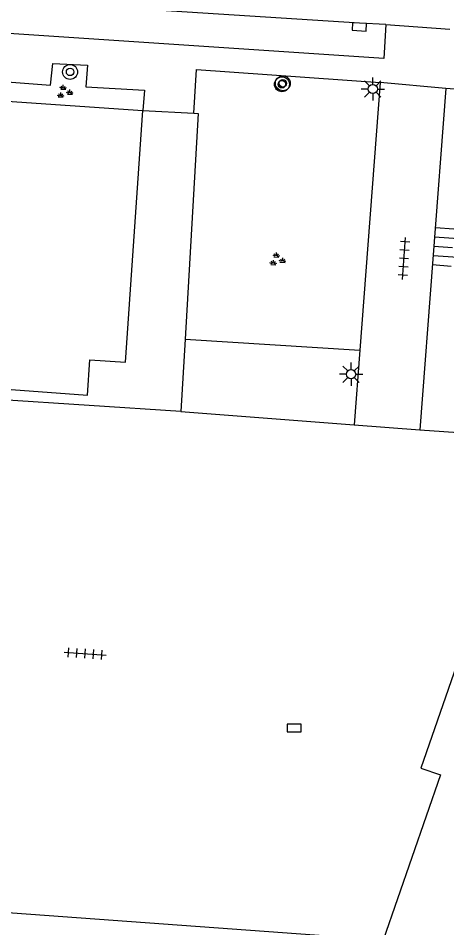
# Model space of a CAD drawing. Extents: x 132994 to 136000, y 393499 to 395512.
# Drawn here: x 133566.79 to 133589.78, y 395207.69 to 395256.51 of the extents above; entities that cross this region are included whole.
import ezdxf

# ---------------------------------------------------------------- set-up
doc = ezdxf.new("R2010")
doc.units = 0
for name, color, linetype in [('gg-afsc-hekwerk', 7, 'Continuous'), ('gg-bbg-hoofdgebouw', 7, 'Continuous'), ('gg-knt-verharding', 7, 'Continuous'), ('gg-knt-verharding nz', 7, 'Continuous'), ('gt-grn-groengrens', 7, 'Continuous'), ('gt-grn-weggrens', 7, 'Continuous'), ('gt-symb-boom', 7, 'Continuous'), ('gt-symb-groenvak', 7, 'Continuous'), ('gt-symb-kolk', 7, 'Continuous'), ('gt-symb-lichtmast', 7, 'Continuous'), ('gt-symb-talud symbool', 7, 'Continuous'), ('gt-symb-tegel verharding', 7, 'Continuous')]:
    doc.layers.add(name, color=color, linetype=linetype)

# ---------------------------------------------------------------- blocks, each defined once
blk = doc.blocks.new('gt0-TEG1')
at = {"layer": 'gt-symb-tegel verharding'}
for p, q in [((-1.125, 0), (1.125, 0)), ((-0.9, -0.25), (-0.9, 0.25)), ((-0.45, -0.25), (-0.45, 0.25)), ((0, -0.25), (0, 0.25)), ((0.45, -0.25), (0.45, 0.25)), ((0.9, -0.25), (0.9, 0.25))]:
    blk.add_line(p, q, dxfattribs=at)
blk = doc.blocks.new('gt0-TALUD')
at = {"layer": 'gt-symb-talud symbool'}
for p, q in [((-1, -1), (-1, 0)), ((-0.5, -2), (-0.5, 0)), ((0, -1), (0, 0)), ((0.5, -2), (0.5, 0)), ((1, -1), (1, 0))]:
    blk.add_line(p, q, dxfattribs=at)
blk = doc.blocks.new('gt0-GRVAK')
at = {"layer": 'gt-symb-groenvak'}
for p, q in [((-0.11, 0.189), (-0.228, 0.24)), ((-0.182, 0.153), (0.088, 0.153)), ((-0.091, 0.211), (-0.156, 0.322)), ((-0.047, 0.214), (-0.047, 0.393)), ((-0.004, 0.211), (0.061, 0.322)), ((0.015, 0.189), (0.133, 0.24)), ((0.262, -0.052), (0.197, 0.059)), ((0.305, -0.049), (0.305, 0.13)), ((0.349, -0.052), (0.414, 0.059)), ((-0.245, -0.228), (-0.363, -0.177)), ((-0.318, -0.264), (-0.047, -0.264)), ((-0.226, -0.206), (-0.291, -0.095)), ((-0.183, -0.203), (-0.183, -0.024)), ((-0.139, -0.206), (-0.074, -0.095)), ((-0.12, -0.228), (-0.002, -0.177)), ((0.243, -0.074), (0.125, -0.023)), ((0.17, -0.11), (0.441, -0.11)), ((0.368, -0.074), (0.486, -0.023))]:
    blk.add_line(p, q, dxfattribs=at)
blk = doc.blocks.new('gt0-BOOM')
at = {"layer": 'gt-symb-boom'}
for radius in [0.4, 0.2]:
    blk.add_circle((0, 0), radius, dxfattribs=at)
blk = doc.blocks.new('gt0-LMAST')
at = {"layer": 'gt-symb-lichtmast'}
for p, q in [((-0.005, 0.246), (-0.005, 0.621)), ((-0.182, 0.173), (-0.447, 0.438)), ((0.172, 0.173), (0.437, 0.438)), ((-0.255, -0.004), (-0.63, -0.004)), ((-0.182, -0.181), (-0.447, -0.446)), ((-0.005, -0.254), (-0.005, -0.629)), ((0.437, -0.446), (0.172, -0.181)), ((0.245, -0.004), (0.62, -0.004))]:
    blk.add_line(p, q, dxfattribs=at)
blk.add_circle((-0.005, -0.004), 0.25, dxfattribs=at)
blk = doc.blocks.new('gt0-KOLK')
at = {"layer": 'gt-symb-kolk'}
blk.add_lwpolyline([(0, 0), (0.375, 0), (0.375, 0.4), (-0.375, 0.4), (-0.375, 0), (0, 0)], dxfattribs=at)

msp = doc.modelspace()

# ---------------------------------------------------------------- linework, layer by layer
at = {"layer": 'gg-afsc-hekwerk'}
for p, q in [((133589.737, 395252.727), (133588.346, 395234.409)), ((133591.285, 395252.616), (133589.737, 395252.727)), ((133573.47, 395251.55), (133576.216, 395251.403)), ((133576.453, 395251.39), (133575.739, 395239.278)), ((133576.216, 395251.403), (133576.453, 395251.39)), ((133575.739, 395239.278), (133575.51, 395235.39)), ((133575.51, 395235.39), (133544.116, 395237.492)), ((133575.51, 395235.39), (133584.806, 395234.679)), ((133584.806, 395234.679), (133588.346, 395234.409)), ((133588.346, 395234.409), (133608.763, 395233.044))]:
    msp.add_line(p, q, dxfattribs=at)
at = {"layer": 'gg-bbg-hoofdgebouw'}
msp.add_line((133564.48, 395252.17), (133573.47, 395251.55), dxfattribs=at)
for points in [[(133545.54, 395253.47), (133544.622, 395239.972), (133551.106, 395239.55), (133550.97, 395237.548), (133565.919, 395236.505), (133565.926, 395236.605), (133570.509, 395236.266), (133570.642, 395238.166), (133572.555, 395238.039), (133573.47, 395251.55)], [(133593.173, 395204.128), (133593.341, 395206.522), (133592.992, 395206.546), (133595.573, 395213.761), (133599.21, 395212.498), (133604.377, 395227.376), (133593.561, 395231.132), (133588.394, 395216.254), (133589.452, 395215.887), (133586.366, 395207.028), (133543.878, 395210.109), (133543.578, 395206.07)]]:
    msp.add_lwpolyline(points, dxfattribs=at)
at = {"layer": 'gg-knt-verharding'}
for p, q in [((133586.517, 395256.161), (133589.944, 395255.916)), ((133586.202, 395253.061), (133585.111, 395238.692)), ((133585.111, 395238.692), (133584.806, 395234.679))]:
    msp.add_line(p, q, dxfattribs=at)
for points in [[(133586.517, 395256.161), (133586.413, 395254.341), (133546.423, 395257.002)], [(133564.552, 395253.219), (133568.517, 395252.909), (133568.643, 395254.08), (133570.514, 395253.989), (133570.413, 395252.825), (133573.562, 395252.637), (133573.47, 395251.55)], [(133576.216, 395251.403), (133576.352, 395253.757), (133586.202, 395253.061)]]:
    msp.add_lwpolyline(points, dxfattribs=at)
at = {"layer": 'gg-knt-verharding nz'}
msp.add_lwpolyline([(133586.517, 395256.161), (133585.1, 395256.236), (133567.449, 395257.359), (133551.409, 395258.449), (133546.576, 395258.8)], dxfattribs=at)
at = {"layer": 'gt-grn-groengrens'}
msp.add_line((133575.739, 395239.278), (133585.111, 395238.692), dxfattribs=at)
at = {"layer": 'gt-grn-weggrens'}
msp.add_line((133589.737, 395252.727), (133586.202, 395253.061), dxfattribs=at)

# ---------------------------------------------------------------- block references
at = {"layer": 'gt-symb-boom'}
for p in [(133569.574, 395253.622), (133580.938, 395252.959), (133580.989, 395253.011)]:
    msp.add_blockref('gt0-BOOM', p, dxfattribs=at)
at = {"layer": 'gt-symb-groenvak'}
msp.add_blockref('gt0-GRVAK', (133569.257, 395252.542), dxfattribs=at)
at = {"layer": 'gt-symb-groenvak', "rotation": -3.9550376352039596}
msp.add_blockref('gt0-GRVAK', (133580.672, 395243.534), dxfattribs=at)
at = {"layer": 'gt-symb-kolk', "rotation": 176.96313105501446}
msp.add_blockref('gt0-KOLK', (133585.1, 395256.236), dxfattribs=at)
at = {"layer": 'gt-symb-kolk'}
msp.add_blockref('gt0-KOLK', (133581.598, 395218.206), dxfattribs=at)
at = {"layer": 'gt-symb-lichtmast'}
for p in [(133585.814, 395252.709), (133584.651, 395237.399)]:
    msp.add_blockref('gt0-LMAST', p, dxfattribs=at)
at = {"layer": 'gt-symb-talud symbool', "xscale": 0.9997424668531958, "yscale": 0.9997424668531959, "rotation": 85.75513794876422}
msp.add_blockref('gt0-TALUD', (133589.096, 395244.256), dxfattribs=at)
at = {"layer": 'gt-symb-tegel verharding'}
for p, rotation in [((133587.488, 395243.61), 85.98782884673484), ((133570.387, 395222.401), -4.130538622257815)]:
    msp.add_blockref('gt0-TEG1', p, dxfattribs=dict(at, rotation=rotation))

doc.saveas('drawing.dxf')
